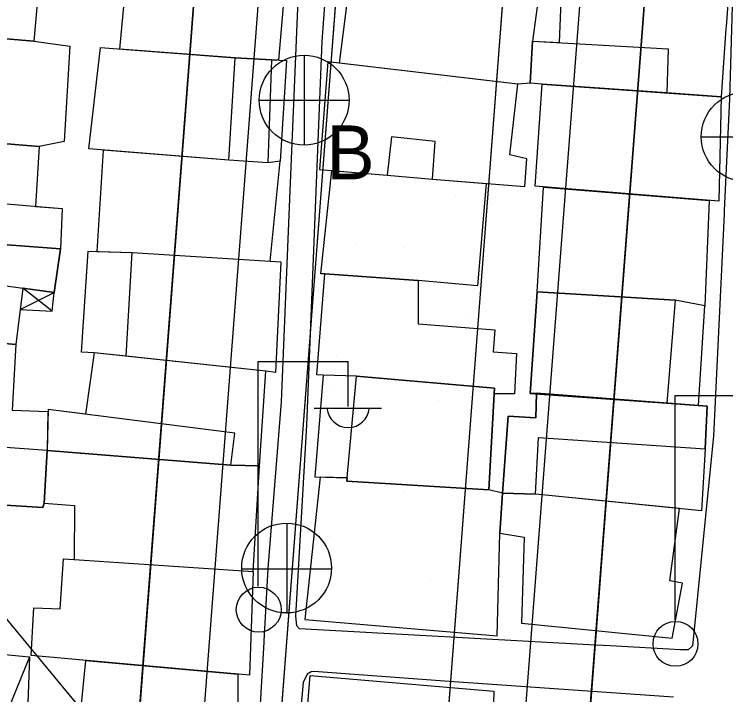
# Model space of a CAD drawing. Extents: x 417997 to 421451, y 4451742 to 4455216.
# Drawn here: x 420164.6 to 420220, y 4453034 to 4453087 of the extents above; entities that cross this region are included whole.
import ezdxf

# ---------------------------------------------------------------- set-up
doc = ezdxf.new("R2010")
doc.units = 0
for name, color, linetype in [('ADAKENARI', 7, 'Continuous'), ('B_Mesken', 7, 'Continuous'), ('B_Sundurma', 7, 'Continuous'), ('B_Teras', 7, 'Continuous'), ('Default', 7, 'Continuous'), ('KALDIRIM', 7, 'Continuous'), ('PL_AYA_PARK_DINLENME', 7, 'Continuous'), ('PL_TİCK', 7, 'Continuous'), ('PL_TURZM', 7, 'Continuous'), ('S_Elektrik_Diregi', 7, 'Continuous'), ('S_Rogar_Kapagi', 7, 'Continuous'), ('S_Rogar_Kapagi_Buski', 7, 'Continuous'), ('SN_3_DERECE_KAYNAK_KORUMA', 7, 'Continuous'), ('TR_PARKALANI', 7, 'Continuous'), ('TR_TİC_TURIZM_K', 7, 'Continuous'), ('TR_TİCK', 7, 'Continuous'), ('Yol_Sose', 7, 'Continuous')]:
    doc.layers.add(name, color=color, linetype=linetype)

# ---------------------------------------------------------------- blocks, each defined once
blk = doc.blocks.new('POINT_DISPLAY')
at = {"layer": 'Default'}
blk.add_line((0, 0), (0, 0), dxfattribs=at)

msp = doc.modelspace()

# ---------------------------------------------------------------- linework, layer by layer
at = {"layer": 'ADAKENARI'}
for p, q in [((420181.47, 4453125.592), (420170.856, 4452987.146)), ((420181.47, 4453125.592), (420170.856, 4452987.146)), ((420192.37, 4453123.859), (420181.824, 4452986.305)), ((420192.37, 4453123.859), (420181.824, 4452986.305)), ((420186.833, 4452881.585), (420205.203, 4453121.183)), ((420186.833, 4452881.585), (420205.203, 4453121.183)), ((420199.108, 4452897.795), (420215.587, 4453112.727)), ((420199.108, 4452897.795), (420215.587, 4453112.727))]:
    msp.add_line(p, q, dxfattribs=at)
at = {"layer": 'B_Mesken'}
for points in [[(420152.854, 4453086.023), (420153.643, 4453102.044), (420167.557, 4453101), (420166.125, 4453084.917)], [(420172.829, 4453084.299), (420173.586, 4453092.368), (420185.869, 4453091.31), (420185.194, 4453083.445), (420184.63, 4453083.471), (420181.794, 4453083.627)], [(420189.927, 4453083.194), (420190.857, 4453090.557), (420194.137, 4453090.373), (420205.56, 4453089.358), (420204.975, 4453084.923), (420204.787, 4453081.635), (420203.833, 4453081.558)], [(420220.045, 4453085.913), (420219.671, 4453080.592), (420215.437, 4453080.887), (420205.737, 4453081.562), (420204.787, 4453081.635), (420204.975, 4453084.923), (420207.084, 4453084.806), (420207.265, 4453089.334), (420220.069, 4453088.202), (420220.078, 4453088.201), (420220.205, 4453088.19), (420220.056, 4453086.065)], [(420151.937, 4453077.917), (420151.468, 4453077.997), (420152.119, 4453085.925), (420152.854, 4453086.023), (420166.125, 4453084.917), (420168.92, 4453084.532), (420168.472, 4453077.089), (420166.537, 4453076.716)], [(420184.63, 4453083.471), (420185.807, 4453083.416), (420185.316, 4453075.56), (420184.352, 4453075.439), (420181.304, 4453075.658), (420170.413, 4453076.527), (420171.308, 4453084.413), (420181.794, 4453083.627)], [(420189.024, 4453083.301), (420188.376, 4453074.919), (420193.636, 4453074.488), (420197.171, 4453074.168), (420204.363, 4453073.597), (420204.536, 4453075.758), (420203.214, 4453076.054), (420203.833, 4453081.558)], [(420205.167, 4453073.609), (420205.737, 4453081.562), (420219.671, 4453080.592), (420219.482, 4453072.442)], [(420156.408, 4453069.925), (420151.531, 4453070.368), (420151.937, 4453077.917), (420166.537, 4453076.716), (420166.248, 4453072.046), (420168.325, 4453071.871), (420168.197, 4453068.737), (420156.398, 4453069.621)], [(420171.535, 4453076.438), (420171.04, 4453068.534), (420173.776, 4453068.458), (420184.544, 4453067.773), (420185.316, 4453075.56), (420184.352, 4453075.439), (420181.304, 4453075.658)], [(420188.798, 4453066.795), (420188.482, 4453066.794), (420189.329, 4453074.841), (420193.636, 4453074.488), (420197.171, 4453074.168), (420201.357, 4453073.836), (420200.692, 4453065.866), (420196.052, 4453066.275)], [(420218.742, 4453072.503), (420218.402, 4453064.306), (420216.096, 4453064.741), (420205.335, 4453065.392), (420205.827, 4453073.556)], [(420165.252, 4453065.671), (420164.713, 4453061.274), (420161.783, 4453061.558), (420150.663, 4453062.272), (420151.157, 4453066.253), (420151.531, 4453070.368), (420154.93, 4453070.059), (420156.408, 4453069.925), (420156.398, 4453069.621), (420168.197, 4453068.737), (420167.696, 4453065.337)], [(420170.829, 4453060.631), (420169.846, 4453060.678), (420170.358, 4453068.553), (420173.776, 4453068.458), (420185.356, 4453067.721), (420184.959, 4453059.097), (420184.19, 4453059.204), (420173.307, 4453060.366)], [(420188.653, 4453058.902), (420188.157, 4453058.916), (420188.798, 4453066.795), (420196.052, 4453066.275), (420196.061, 4453062.906), (420202.042, 4453062.419), (420201.895, 4453060.714), (420203.727, 4453060.585), (420203.559, 4453057.438), (420201.995, 4453057.434), (420202.02, 4453057.882), (420191.265, 4453058.822)], [(420217.914, 4453056.538), (420218.402, 4453064.306), (420216.096, 4453064.741), (420205.335, 4453065.392), (420204.786, 4453057.459), (420215.432, 4453056.724)], [(420164.713, 4453061.274), (420164.427, 4453056.181), (420167.224, 4453056.063), (420167.171, 4453053.039), (420166.934, 4453048.93), (420166.811, 4453048.585), (420158.069, 4453049.143), (420158.291, 4453053.687), (420151.058, 4453054.372), (420151.402, 4453058.931), (420150.883, 4453058.912), (420151.274, 4453062.233), (420161.783, 4453061.558)], [(420181.476, 4453051.889), (420183.713, 4453051.837), (420184.19, 4453059.204), (420170.829, 4453060.631), (420170.15, 4453055.856), (420167.227, 4453056.23), (420167.171, 4453053.039), (420181.476, 4453051.889)], [(420191.265, 4453058.822), (420188.653, 4453058.902), (420188.024, 4453050.969), (420190.541, 4453050.891), (420190.517, 4453050.628), (420201.573, 4453049.965), (420202.02, 4453057.882)], [(420218.423, 4453053.164), (420218.142, 4453048.329), (420205.201, 4453049.614), (420202.628, 4453049.706), (420203.087, 4453055.703), (420205.229, 4453055.568), (420205.229, 4453055.568), (420205.291, 4453057.485), (420215.432, 4453056.724), (420218.573, 4453056.488)], [(420167.171, 4453053.039), (420166.934, 4453048.93), (420169.299, 4453048.746), (420169.266, 4453044.548), (420183.212, 4453043.606), (420183.713, 4453051.837), (420181.476, 4453051.889)], [(420188.424, 4453050.957), (420187.241, 4453039.852), (420202.207, 4453038.578), (420202.434, 4453046.583), (420202.628, 4453049.706), (420201.573, 4453049.965), (420190.517, 4453050.628), (420190.541, 4453050.891)], [(420202.628, 4453049.706), (420202.434, 4453046.583), (420204.335, 4453046.283), (420204.114, 4453039.579), (420215.862, 4453038.418), (420216.67, 4453042.692), (420215.678, 4453042.874), (420216.424, 4453048.499), (420205.201, 4453049.614)], [(420165.922, 4453037.058), (420166.125, 4453040.777), (420168.174, 4453040.702), (420168.436, 4453044.588), (420169.266, 4453044.548), (420183.212, 4453043.606), (420182.932, 4453035.526)], [(420182.02, 4453035.608), (420182.018, 4453027.357), (420178.936, 4453027.499), (420178.965, 4453027.921), (420169.543, 4453028.498), (420168.234, 4453028.577), (420168.385, 4453032.795), (420169.779, 4453032.742), (420170.161, 4453036.676)], [(420186.951, 4453026.956), (420187.655, 4453035.505), (420201.96, 4453034.271), (420201.842, 4453029.626), (420201.603, 4453026.107), (420199.585, 4453026.134), (420189.695, 4453026.769)]]:
    msp.add_lwpolyline(points, close=True, dxfattribs=at)
at = {"layer": 'B_Sundurma'}
for p, q in [((420167.55, 4453063.89), (420165.252, 4453065.671)), ((420165.049, 4453064.013), (420167.696, 4453065.337)), ((420165.777, 4453036.963), (420162.709, 4453029.336))]:
    msp.add_line(p, q, dxfattribs=at)
for points in [[(420165.049, 4453064.013), (420167.55, 4453063.89), (420167.696, 4453065.337), (420165.252, 4453065.671)], [(420163.872, 4453037.145), (420165.777, 4453036.963), (420165.5, 4453029.022), (420163.372, 4453029.138), (420163.382, 4453029.296), (420162.709, 4453029.336), (420163.229, 4453037.134)]]:
    msp.add_lwpolyline(points, close=True, dxfattribs=at)
at = {"layer": 'B_Teras'}
for points in [[(420205.737, 4453081.562), (420204.787, 4453081.635), (420204.975, 4453084.923), (420215.551, 4453084.333), (420215.437, 4453080.887)], [(420181.794, 4453083.627), (420184.63, 4453083.471), (420184.352, 4453075.439), (420181.304, 4453075.658)], [(420193.636, 4453074.488), (420197.171, 4453074.168), (420197.398, 4453077.093), (420193.985, 4453077.475)], [(420156.398, 4453069.621), (420156.503, 4453072.863), (420168.325, 4453071.871), (420168.197, 4453068.737)], [(420154.93, 4453070.059), (420154.221, 4453065.925), (420151.157, 4453066.253), (420150.663, 4453062.272), (420161.783, 4453061.558), (420161.888, 4453064.633), (420163.967, 4453064.439), (420163.96, 4453065.847), (420167.696, 4453065.337), (420168.197, 4453068.737), (420156.398, 4453069.621), (420156.408, 4453069.925)], [(420173.307, 4453060.366), (420173.776, 4453068.458), (420185.356, 4453067.721), (420184.959, 4453059.097), (420184.19, 4453059.204)], [(420205.291, 4453057.485), (420204.786, 4453057.459), (420205.335, 4453065.392), (420216.096, 4453064.741), (420215.432, 4453056.724)], [(420190.517, 4453050.628), (420191.265, 4453058.822), (420202.02, 4453057.882), (420201.573, 4453049.965)], [(420203.087, 4453055.703), (420202.628, 4453049.706), (420205.201, 4453049.614), (420205.438, 4453054.028), (420218.423, 4453053.164), (420218.573, 4453056.488), (420205.291, 4453057.485), (420205.229, 4453055.568)], [(420167.227, 4453056.23), (420167.171, 4453053.039), (420181.476, 4453051.889), (420181.777, 4453054.365)], [(420158.291, 4453053.687), (420158.069, 4453049.143), (420166.811, 4453048.585), (420166.934, 4453048.93), (420167.171, 4453053.039), (420159.587, 4453053.564)]]:
    msp.add_lwpolyline(points, close=True, dxfattribs=at)
at = {"layer": 'KALDIRIM'}
for p, q in [((420186.475, 4453125.454), (420175.841, 4452986.764)), ((420186.475, 4453125.454), (420175.841, 4452986.764)), ((420194.123, 4452898.178), (420210.756, 4453115.128)), ((420194.123, 4452898.178), (420210.756, 4453115.128))]:
    msp.add_line(p, q, dxfattribs=at)
at = {"layer": 'PL_AYA_PARK_DINLENME'}
for points in [[(420192.37, 4453123.859), (420181.824, 4452986.305), (420179.377, 4452954.397), (420173.859, 4452882.422)], [(420192.37, 4453123.859), (420181.824, 4452986.305), (420179.377, 4452954.397), (420173.859, 4452882.422)], [(420181.7, 4452785.389), (420186.832, 4452881.578), (420205.203, 4453121.183)], [(420181.7, 4452785.389), (420186.832, 4452881.578), (420205.203, 4453121.183)]]:
    msp.add_lwpolyline(points, dxfattribs=at)
at = {"layer": 'PL_TİCK'}
msp.add_lwpolyline([(420276.063, 4452881.677), (420276.585, 4452890.163), (420280.842, 4452959.335), (420282.066, 4452979.301), (420284.652, 4453021.253), (420285.882, 4453041.215), (420287.884, 4453073.737), (420279.7, 4453088.472), (420225.149, 4453117.944), (420215.587, 4453112.727), (420199.108, 4452897.795), (420198.458, 4452889.32), (420230.303, 4452886.183), (420276.063, 4452881.677)], dxfattribs=at)
msp.add_lwpolyline([(420276.063, 4452881.677), (420276.585, 4452890.163), (420280.842, 4452959.335), (420282.066, 4452979.301), (420284.652, 4453021.253), (420285.882, 4453041.215), (420287.884, 4453073.737), (420279.7, 4453088.472), (420225.149, 4453117.944), (420215.587, 4453112.727), (420199.108, 4452897.795), (420198.458, 4452889.32), (420230.303, 4452886.183), (420276.063, 4452881.677)], dxfattribs=at)
at = {"layer": 'PL_TURZM'}
msp.add_lwpolyline([(420122.385, 4453139.616), (420122.155, 4453136.102), (420112.644, 4452990.729), (420110.555, 4452958.797), (420098.013, 4452767.094), (420102.536, 4452763.323), (420152.372, 4452775.841), (420157.488, 4452782.052), (420162.88, 4452883.118), (420168.41, 4452955.237), (420170.856, 4452987.146), (420181.47, 4453125.592), (420181.739, 4453129.098), (420177.198, 4453134.956), (420127.635, 4453143.733), (420122.385, 4453139.616)], dxfattribs=at)
msp.add_lwpolyline([(420122.385, 4453139.616), (420122.155, 4453136.102), (420112.644, 4452990.729), (420110.555, 4452958.797), (420098.013, 4452767.094), (420102.536, 4452763.323), (420152.372, 4452775.841), (420157.488, 4452782.052), (420162.88, 4452883.118), (420168.41, 4452955.237), (420170.856, 4452987.146), (420181.47, 4453125.592), (420181.739, 4453129.098), (420177.198, 4453134.956), (420127.635, 4453143.733), (420122.385, 4453139.616)], dxfattribs=at)
at = {"layer": 'S_Elektrik_Diregi'}
for p, q in [((420183.609, 4453042.462), (420183.609, 4453059.962)), ((420183.609, 4453059.962), (420190.609, 4453059.962)), ((420190.609, 4453056.462), (420190.609, 4453059.962)), ((420216.075, 4453039.8), (420216.075, 4453057.3)), ((420216.075, 4453057.3), (420223.075, 4453057.3)), ((420187.949, 4453056.322), (420193.199, 4453056.322))]:
    msp.add_line(p, q, dxfattribs=at)
for centre in [(420183.645, 4453040.627), (420216.111, 4453037.965)]:
    msp.add_circle(centre, 1.75, dxfattribs=at)
msp.add_arc((420190.61, 4453056.475), 1.658, 184.8384, 355.1464, dxfattribs=at)
at = {"layer": 'S_Rogar_Kapagi'}
for p, q in [((420185.869, 4453040.34), (420185.869, 4453047.34)), ((420182.299, 4453043.805), (420189.299, 4453043.805))]:
    msp.add_line(p, q, dxfattribs=at)
msp.add_circle((420185.816, 4453043.869), 3.5, dxfattribs=at)
at = {"layer": 'S_Rogar_Kapagi_Buski'}
for p, q in [((420187.18, 4453083.816), (420187.18, 4453076.816)), ((420183.68, 4453080.316), (420190.68, 4453080.316)), ((420218.123, 4453077.472), (420225.123, 4453077.472))]:
    msp.add_line(p, q, dxfattribs=at)
for centre in [(420187.18, 4453080.316), (420221.623, 4453077.472)]:
    msp.add_circle(centre, 3.5, dxfattribs=at)
at = {"layer": 'SN_3_DERECE_KAYNAK_KORUMA'}
msp.add_line((420213.215, 4452980.454), (420010.573, 4453225.257), dxfattribs=at)
msp.add_line((420213.215, 4452980.454), (420010.573, 4453225.257), dxfattribs=at)
at = {"layer": 'TR_TİC_TURIZM_K'}
msp.add_lwpolyline([(420127.635, 4453143.733), (420122.385, 4453139.616), (420122.155, 4453136.102), (420112.644, 4452990.729), (420110.555, 4452958.797), (420098.013, 4452767.094), (420102.536, 4452763.323), (420152.372, 4452775.841), (420157.488, 4452782.052), (420162.88, 4452883.118), (420168.41, 4452955.237), (420170.856, 4452987.146), (420181.47, 4453125.592), (420181.739, 4453129.098), (420177.198, 4453134.956), (420127.635, 4453143.733)], dxfattribs=at)
msp.add_lwpolyline([(420127.635, 4453143.733), (420122.385, 4453139.616), (420122.155, 4453136.102), (420112.644, 4452990.729), (420110.555, 4452958.797), (420098.013, 4452767.094), (420102.536, 4452763.323), (420152.372, 4452775.841), (420157.488, 4452782.052), (420162.88, 4452883.118), (420168.41, 4452955.237), (420170.856, 4452987.146), (420181.47, 4453125.592), (420181.739, 4453129.098), (420177.198, 4453134.956), (420127.635, 4453143.733)], dxfattribs=at)
at = {"layer": 'TR_TİCK'}
msp.add_lwpolyline([(420276.063, 4452881.677), (420276.585, 4452890.163), (420280.842, 4452959.335), (420282.066, 4452979.301), (420284.652, 4453021.253), (420285.882, 4453041.215), (420287.884, 4453073.737), (420279.7, 4453088.472), (420225.149, 4453117.944), (420215.587, 4453112.727), (420199.108, 4452897.795), (420198.458, 4452889.32), (420230.303, 4452886.183), (420276.063, 4452881.677)], dxfattribs=at)
msp.add_lwpolyline([(420276.063, 4452881.677), (420276.585, 4452890.163), (420280.842, 4452959.335), (420282.066, 4452979.301), (420284.652, 4453021.253), (420285.882, 4453041.215), (420287.884, 4453073.737), (420279.7, 4453088.472), (420225.149, 4453117.944), (420215.587, 4453112.727), (420199.108, 4452897.795), (420198.458, 4452889.32), (420230.303, 4452886.183), (420276.063, 4452881.677)], dxfattribs=at)
at = {"layer": 'Yol_Sose'}
for points in [[(420167.779, 4453140.327), (420183.364, 4453137.523), (420187.324, 4453135.871), (420188.116, 4453135.1), (420188.561, 4453134.425), (420188.981, 4453133.488), (420188.662, 4453126.234), (420187.887, 4453109.783), (420186.759, 4453089.99), (420186.034, 4453072.63), (420185.402, 4453056.823), (420184.356, 4453043.827), (420184.036, 4453038.16)], [(420209.377, 4453037.893), (420186.807, 4453039.143), (420186.613, 4453039.36), (420186.53, 4453040.115), (420187.393, 4453055.008), (420188.59, 4453084.897), (420191.536, 4453125.123)], [(420221.001, 4453103.917), (420220.316, 4453080.415), (420219.904, 4453071.726)], [(420219.904, 4453071.726), (420219.893, 4453071.478)], [(420219.893, 4453071.478), (420219.072, 4453054.134), (420217.444, 4453037.811), (420217.44, 4453037.808)], [(420184.032, 4453038.088), (420183.761, 4453033.275)], [(420184.036, 4453038.16), (420184.032, 4453038.088)], [(420211.023, 4453037.802), (420209.377, 4453037.893)], [(420217.361, 4453037.734), (420217.092, 4453037.487), (420216.511, 4453037.498), (420211.023, 4453037.802)], [(420217.44, 4453037.808), (420217.361, 4453037.734)], [(420215.968, 4453033.814), (420198.475, 4453035.032), (420187.935, 4453035.816), (420187.73, 4453035.777), (420187.419, 4453035.594), (420187.1, 4453034.944), (420186.902, 4453032.688)]]:
    msp.add_lwpolyline(points, dxfattribs=at)

# ---------------------------------------------------------------- block references
at = {"layer": 'TR_PARKALANI', "xscale": 0.1, "yscale": 0.10000000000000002}
for p in [(420194.614, 4453082.13), (420194.614, 4453082.13), (420198.367, 4453081.792), (420198.367, 4453081.792), (420191.041, 4453076.206), (420191.041, 4453076.206), (420190.514, 4453073.869), (420190.514, 4453073.869), (420198.938, 4453072.822), (420198.938, 4453072.822), (420191.229, 4453069.155), (420191.229, 4453069.155), (420194.982, 4453068.818), (420194.982, 4453068.818), (420199.825, 4453063.688), (420199.825, 4453063.688), (420189.725, 4453060.318), (420189.725, 4453060.318), (420189.197, 4453057.98), (420189.197, 4453057.98), (420197.622, 4453056.933), (420197.622, 4453056.933), (420191.229, 4453050.164), (420191.229, 4453050.164), (420194.982, 4453049.826), (420194.982, 4453049.826), (420189.161, 4453046.309), (420189.161, 4453046.309), (420188.633, 4453043.972), (420188.633, 4453043.972), (420197.058, 4453042.924), (420197.058, 4453042.924), (420189.349, 4453039.258), (420189.349, 4453039.258), (420193.102, 4453038.92), (420193.102, 4453038.92)]:
    msp.add_blockref('POINT_DISPLAY', p, dxfattribs=at)

# ---------------------------------------------------------------- texts
at = {"layer": 'S_Rogar_Kapagi_Buski'}
msp.add_text('B', height=4.2, dxfattribs=at).set_placement((420188.926, 4453074.152))

doc.saveas('drawing.dxf')
